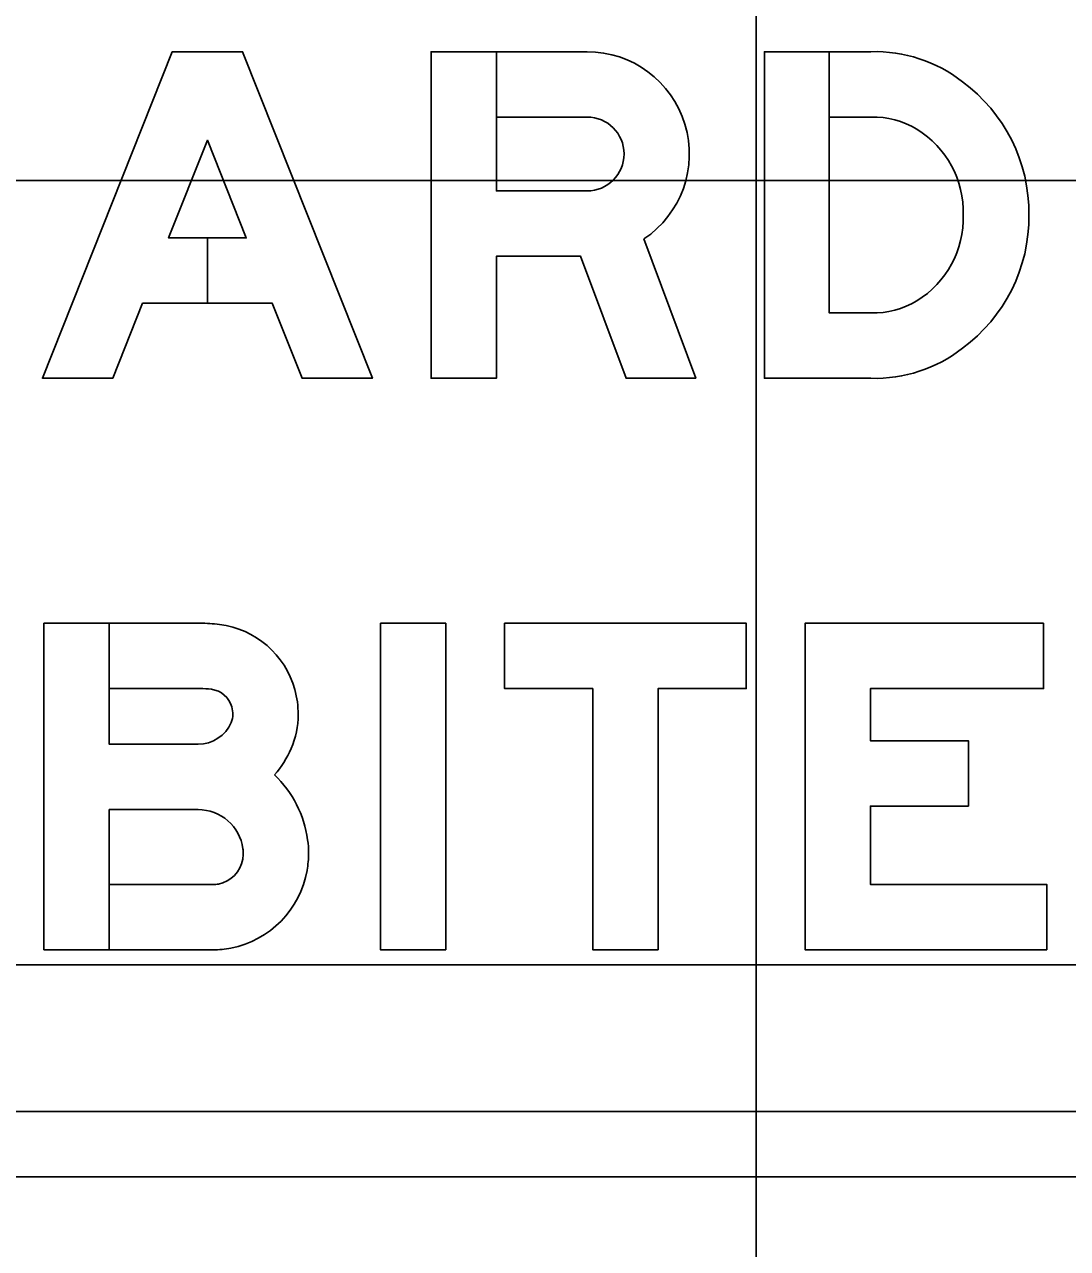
# Model space of a CAD drawing. Extents: x 1797809 to 2198143, y 249608 to 1237864.
# Drawn here: x 2195072.995 to 2195075.653, y 1237182.383 to 1237185.504 of the extents above; entities that cross this region are included whole.
import ezdxf

# ---------------------------------------------------------------- set-up
doc = ezdxf.new("R2010")
doc.units = 0
for name, color, linetype in [('GSBWFILL', 7, 'Continuous'), ('GSCOLORFILL', 7, 'Continuous'), ('GSOUTLINE', 7, 'Continuous'), ('GSSHT', 7, 'Continuous')]:
    doc.layers.add(name, color=color, linetype=linetype)

msp = doc.modelspace()

# ---------------------------------------------------------------- linework, layer by layer
at = {"layer": 'GSBWFILL'}
msp.add_line((2195075.1525, 1237184.7683), (2195075.046, 1237184.7683), dxfattribs=at)
for points in [[(2195073.4614, 1237184.9597), (2195073.4614, 1237184.7932), (2195073.2962, 1237184.7932), (2195073.2201, 1237184.6018), (2195073.041, 1237184.6018), (2195073.3718, 1237185.4343), (2195073.551, 1237185.4343), (2195073.8818, 1237184.6018), (2195073.7026, 1237184.6018), (2195073.6265, 1237184.7932), (2195073.4614, 1237184.7932), (2195073.4614, 1237184.9597), (2195073.5604, 1237184.9597), (2195073.4614, 1237185.2088), (2195073.3624, 1237184.9597)], [(2195073.9024, 1237183.9774), (2195074.0689, 1237183.9774), (2195074.0689, 1237183.1449), (2195073.9024, 1237183.1449)], [(2195074.61, 1237183.1449), (2195074.4435, 1237183.1449), (2195074.4435, 1237183.8109), (2195074.2188, 1237183.8109), (2195074.2188, 1237183.9774), (2195074.8348, 1237183.9774), (2195074.8348, 1237183.8109), (2195074.61, 1237183.8109)], [(2195075.5924, 1237183.9774), (2195075.5924, 1237183.8109), (2195075.1512, 1237183.8109), (2195075.1512, 1237183.6777), (2195075.4009, 1237183.6777), (2195075.4009, 1237183.5112), (2195075.1512, 1237183.5112), (2195075.1512, 1237183.3114), (2195075.6007, 1237183.3114), (2195075.6007, 1237183.1449), (2195074.9847, 1237183.1449), (2195074.9847, 1237183.9774)]]:
    msp.add_lwpolyline(points, close=True, dxfattribs=at)
for points in [[(2195074.5739, 1237184.9569), (2195074.706, 1237184.6018), (2195074.5283, 1237184.6018), (2195074.4126, 1237184.9129), (2195074.1981, 1237184.9129), (2195074.1981, 1237184.6018), (2195074.0316, 1237184.6018), (2195074.0316, 1237185.4343), (2195074.1981, 1237185.4343), (2195074.1981, 1237185.0794)], [(2195074.4289, 1237185.2678), (2195074.1982, 1237185.2678), (2195074.1982, 1237185.4343), (2195074.4289, 1237185.4343)], [(2195075.046, 1237184.7683), (2195075.046, 1237185.4343), (2195074.8808, 1237185.4343), (2195074.8808, 1237184.6018), (2195075.1525, 1237184.6018)], [(2195075.1525, 1237185.4343), (2195075.046, 1237185.4343), (2195075.046, 1237185.2678), (2195075.1525, 1237185.2678)], [(2195074.1981, 1237185.0794), (2195074.4289, 1237185.0794)], [(2195073.4375, 1237183.5024), (2195073.2114, 1237183.5024), (2195073.2114, 1237183.1449), (2195073.0449, 1237183.1449), (2195073.0449, 1237183.9774), (2195073.2114, 1237183.9774), (2195073.2114, 1237183.6689), (2195073.4375, 1237183.6689)], [(2195073.4426, 1237183.8109), (2195073.2114, 1237183.8109), (2195073.2114, 1237183.9774), (2195073.4426, 1237183.9774)], [(2195073.4759, 1237183.1449), (2195073.2114, 1237183.1449), (2195073.2114, 1237183.3114), (2195073.4759, 1237183.3114)]]:
    msp.add_lwpolyline(points, dxfattribs=at)
for radius, start in [(0.2607, 303.7836), (0.0942, 270)]:
    msp.add_arc((2195074.4289, 1237185.1736), radius, start, 90, dxfattribs=at)
for centre, major_axis, ratio, start_param, end_param in [((2195075.1635, 1237185.0701), (0, 0.3644), 0.992009, 5.621793, 6.313477), ((2195075.1439, 1237185.0222), (0, 0.4145), 0.992009, 4.702399, 5.655315), ((2195075.1565, 1237185.0425), (0, 0.2253), 0.992009, 5.75224, 6.301036), ((2195075.1411, 1237185.0245), (0, 0.2487), 0.992009, 4.686283, 5.735161), ((2195075.1411, 1237185.0115), (0, 0.2487), 0.992009, 3.689617, 4.738495), ((2195075.1439, 1237185.0139), (0, 0.4145), 0.992009, 3.769463, 4.722379), ((2195075.1565, 1237184.9935), (0, 0.2253), 0.992009, 3.123742, 3.672538), ((2195075.1635, 1237184.966), (0, 0.3644), 0.992009, 3.111301, 3.802985), ((2195073.4426, 1237183.5769), (0, 0.4005), 0.999998, 6.158944, 6.283185), ((2195073.4639, 1237183.7476), (0, 0.2284), 0.999998, 4.980924, 6.158944), ((2195073.4426, 1237183.5769), (0, 0.234), 0.999998, 6.158944, 6.283185), ((2195073.4639, 1237183.7476), (0, 0.0619), 0.999998, 4.980924, 6.158944), ((2195073.4521, 1237183.7444), (0, 0.2407), 0.999998, 4.712389, 4.980924), ((2195073.4521, 1237183.7444), (0, 0.0742), 0.999998, 4.712389, 4.980924), ((2195073.4375, 1237183.7612), (0, 0.0923), 0.999998, 3.141593, 4.302517), ((2195073.4763, 1237183.7444), (0, 0.05), 0.999998, 4.302517, 4.712389), ((2195073.4763, 1237183.7444), (0, 0.2165), 0.999998, 4.302517, 4.712389), ((2195073.4375, 1237183.7612), (0, 0.2588), 0.999998, 3.993826, 4.302517), ((2195073.4375, 1237183.3869), (0, 0.282), 0.999998, 4.848927, 5.520752), ((2195073.4375, 1237183.3869), (0, 0.1155), 0.999998, 4.848927, 6.283185), ((2195073.4683, 1237183.3912), (0, 0.2509), 0.999998, 4.712389, 4.848927), ((2195073.4653, 1237183.3912), (0, 0.0874), 0.999998, 4.539563, 4.712389), ((2195073.4683, 1237183.3912), (0, 0.0844), 0.999998, 4.712389, 4.848927), ((2195073.4653, 1237183.3912), (0, 0.2539), 0.999998, 4.539563, 4.712389), ((2195073.4742, 1237183.3896), (0, 0.0784), 0.999998, 3.334454, 4.539563), ((2195073.4742, 1237183.3896), (0, 0.2449), 0.999998, 3.334454, 4.539563), ((2195073.4759, 1237183.3811), (0, 0.0698), 0.999998, 3.141593, 3.334454), ((2195073.4759, 1237183.3811), (0, 0.2363), 0.999998, 3.141593, 3.334454)]:
    msp.add_ellipse(centre, major_axis=major_axis, ratio=ratio, start_param=start_param, end_param=end_param, dxfattribs=at)
at = {"layer": 'GSCOLORFILL'}
for p, q in [((2195075.1525, 1237184.7683), (2195075.046, 1237184.7683)), ((2195084.3608, 1237182.7328), (2195068.878, 1237182.7328)), ((2195068.878, 1237182.5663), (2195084.3608, 1237182.5663))]:
    msp.add_line(p, q, dxfattribs=at)
for points in [[(2195073.4614, 1237184.9597), (2195073.4614, 1237184.7932), (2195073.2962, 1237184.7932), (2195073.2201, 1237184.6018), (2195073.041, 1237184.6018), (2195073.3718, 1237185.4343), (2195073.551, 1237185.4343), (2195073.8818, 1237184.6018), (2195073.7026, 1237184.6018), (2195073.6265, 1237184.7932), (2195073.4614, 1237184.7932), (2195073.4614, 1237184.9597), (2195073.5604, 1237184.9597), (2195073.4614, 1237185.2088), (2195073.3624, 1237184.9597)], [(2195073.9024, 1237183.9774), (2195074.0689, 1237183.9774), (2195074.0689, 1237183.1449), (2195073.9024, 1237183.1449)], [(2195074.61, 1237183.1449), (2195074.4435, 1237183.1449), (2195074.4435, 1237183.8109), (2195074.2188, 1237183.8109), (2195074.2188, 1237183.9774), (2195074.8348, 1237183.9774), (2195074.8348, 1237183.8109), (2195074.61, 1237183.8109)], [(2195075.5924, 1237183.9774), (2195075.5924, 1237183.8109), (2195075.1512, 1237183.8109), (2195075.1512, 1237183.6777), (2195075.4009, 1237183.6777), (2195075.4009, 1237183.5112), (2195075.1512, 1237183.5112), (2195075.1512, 1237183.3114), (2195075.6007, 1237183.3114), (2195075.6007, 1237183.1449), (2195074.9847, 1237183.1449), (2195074.9847, 1237183.9774)]]:
    msp.add_lwpolyline(points, close=True, dxfattribs=at)
for points in [[(2195074.5739, 1237184.9569), (2195074.706, 1237184.6018), (2195074.5283, 1237184.6018), (2195074.4126, 1237184.9129), (2195074.1981, 1237184.9129), (2195074.1981, 1237184.6018), (2195074.0316, 1237184.6018), (2195074.0316, 1237185.4343), (2195074.1981, 1237185.4343), (2195074.1981, 1237185.0794)], [(2195074.4289, 1237185.2678), (2195074.1982, 1237185.2678), (2195074.1982, 1237185.4343), (2195074.4289, 1237185.4343)], [(2195075.046, 1237184.7683), (2195075.046, 1237185.4343), (2195074.8808, 1237185.4343), (2195074.8808, 1237184.6018), (2195075.1525, 1237184.6018)], [(2195075.1525, 1237185.4343), (2195075.046, 1237185.4343), (2195075.046, 1237185.2678), (2195075.1525, 1237185.2678)], [(2195074.1981, 1237185.0794), (2195074.4289, 1237185.0794)], [(2195073.4375, 1237183.5024), (2195073.2114, 1237183.5024), (2195073.2114, 1237183.1449), (2195073.0449, 1237183.1449), (2195073.0449, 1237183.9774), (2195073.2114, 1237183.9774), (2195073.2114, 1237183.6689), (2195073.4375, 1237183.6689)], [(2195073.4426, 1237183.8109), (2195073.2114, 1237183.8109), (2195073.2114, 1237183.9774), (2195073.4426, 1237183.9774)], [(2195073.4759, 1237183.1449), (2195073.2114, 1237183.1449), (2195073.2114, 1237183.3114), (2195073.4759, 1237183.3114)]]:
    msp.add_lwpolyline(points, dxfattribs=at)
for radius, start in [(0.2607, 303.7836), (0.0942, 270)]:
    msp.add_arc((2195074.4289, 1237185.1736), radius, start, 90, dxfattribs=at)
for centre, major_axis, ratio, start_param, end_param in [((2195075.1635, 1237185.0701), (0, 0.3644), 0.992009, 5.621793, 6.313477), ((2195075.1439, 1237185.0222), (0, 0.4145), 0.992009, 4.702399, 5.655315), ((2195075.1565, 1237185.0425), (0, 0.2253), 0.992009, 5.75224, 6.301036), ((2195075.1411, 1237185.0245), (0, 0.2487), 0.992009, 4.686283, 5.735161), ((2195075.1411, 1237185.0115), (0, 0.2487), 0.992009, 3.689617, 4.738495), ((2195075.1439, 1237185.0139), (0, 0.4145), 0.992009, 3.769463, 4.722379), ((2195075.1565, 1237184.9935), (0, 0.2253), 0.992009, 3.123742, 3.672538), ((2195075.1635, 1237184.966), (0, 0.3644), 0.992009, 3.111301, 3.802985), ((2195073.4426, 1237183.5769), (0, 0.4005), 0.999998, 6.158944, 6.283185), ((2195073.4639, 1237183.7476), (0, 0.2284), 0.999998, 4.980924, 6.158944), ((2195073.4426, 1237183.5769), (0, 0.234), 0.999998, 6.158944, 6.283185), ((2195073.4639, 1237183.7476), (0, 0.0619), 0.999998, 4.980924, 6.158944), ((2195073.4521, 1237183.7444), (0, 0.2407), 0.999998, 4.712389, 4.980924), ((2195073.4521, 1237183.7444), (0, 0.0742), 0.999998, 4.712389, 4.980924), ((2195073.4375, 1237183.7612), (0, 0.0923), 0.999998, 3.141593, 4.302517), ((2195073.4763, 1237183.7444), (0, 0.05), 0.999998, 4.302517, 4.712389), ((2195073.4763, 1237183.7444), (0, 0.2165), 0.999998, 4.302517, 4.712389), ((2195073.4375, 1237183.7612), (0, 0.2588), 0.999998, 3.993826, 4.302517), ((2195073.4375, 1237183.3869), (0, 0.282), 0.999998, 4.848927, 5.520752), ((2195073.4375, 1237183.3869), (0, 0.1155), 0.999998, 4.848927, 6.283185), ((2195073.4683, 1237183.3912), (0, 0.2509), 0.999998, 4.712389, 4.848927), ((2195073.4653, 1237183.3912), (0, 0.0874), 0.999998, 4.539563, 4.712389), ((2195073.4683, 1237183.3912), (0, 0.0844), 0.999998, 4.712389, 4.848927), ((2195073.4653, 1237183.3912), (0, 0.2539), 0.999998, 4.539563, 4.712389), ((2195073.4742, 1237183.3896), (0, 0.0784), 0.999998, 3.334454, 4.539563), ((2195073.4742, 1237183.3896), (0, 0.2449), 0.999998, 3.334454, 4.539563), ((2195073.4759, 1237183.3811), (0, 0.0698), 0.999998, 3.141593, 3.334454), ((2195073.4759, 1237183.3811), (0, 0.2363), 0.999998, 3.141593, 3.334454)]:
    msp.add_ellipse(centre, major_axis=major_axis, ratio=ratio, start_param=start_param, end_param=end_param, dxfattribs=at)
at = {"layer": 'GSOUTLINE'}
for p, q in [((2195075.1525, 1237184.7683), (2195075.1525, 1237184.7683)), ((2195075.1525, 1237184.6018), (2195075.1525, 1237184.6018))]:
    msp.add_line(p, q, dxfattribs=at)
for points in [[(2195073.6265, 1237184.7932), (2195073.2962, 1237184.7932), (2195073.2201, 1237184.6018), (2195073.041, 1237184.6018), (2195073.3718, 1237185.4343), (2195073.551, 1237185.4343), (2195073.8818, 1237184.6018), (2195073.7026, 1237184.6018)], [(2195073.3624, 1237184.9597), (2195073.5604, 1237184.9597), (2195073.4614, 1237185.2088)], [(2195073.9024, 1237183.9774), (2195074.0689, 1237183.9774), (2195074.0689, 1237183.1449), (2195073.9024, 1237183.1449)], [(2195074.61, 1237183.1449), (2195074.4435, 1237183.1449), (2195074.4435, 1237183.8109), (2195074.2188, 1237183.8109), (2195074.2188, 1237183.9774), (2195074.8348, 1237183.9774), (2195074.8348, 1237183.8109), (2195074.61, 1237183.8109)], [(2195075.5924, 1237183.9774), (2195075.5924, 1237183.8109), (2195075.1512, 1237183.8109), (2195075.1512, 1237183.6777), (2195075.4009, 1237183.6777), (2195075.4009, 1237183.5112), (2195075.1512, 1237183.5112), (2195075.1512, 1237183.3114), (2195075.6007, 1237183.3114), (2195075.6007, 1237183.1449), (2195074.9847, 1237183.1449), (2195074.9847, 1237183.9774)]]:
    msp.add_lwpolyline(points, close=True, dxfattribs=at)
for points in [[(2195074.5739, 1237184.9569), (2195074.706, 1237184.6018), (2195074.5283, 1237184.6018), (2195074.4126, 1237184.9129), (2195074.1981, 1237184.9129), (2195074.1981, 1237184.6018), (2195074.0316, 1237184.6018), (2195074.0316, 1237185.4343), (2195074.4289, 1237185.4343)], [(2195075.1525, 1237185.4343), (2195074.8808, 1237185.4343), (2195074.8808, 1237184.6018), (2195075.1525, 1237184.6018)], [(2195074.4289, 1237185.0794), (2195074.1981, 1237185.0794), (2195074.1981, 1237185.2678), (2195074.4289, 1237185.2678)], [(2195075.1525, 1237185.2678), (2195075.046, 1237185.2678), (2195075.046, 1237184.7683), (2195075.1525, 1237184.7683)], [(2195073.4759, 1237183.1449), (2195073.0449, 1237183.1449), (2195073.0449, 1237183.9774), (2195073.4426, 1237183.9774)], [(2195073.4426, 1237183.8109), (2195073.2114, 1237183.8109), (2195073.2114, 1237183.6689), (2195073.4375, 1237183.6689)], [(2195073.4375, 1237183.5024), (2195073.2114, 1237183.5024), (2195073.2114, 1237183.3114)], [(2195073.2114, 1237183.3114), (2195073.4759, 1237183.3114)]]:
    msp.add_lwpolyline(points, dxfattribs=at)
for radius, start in [(0.2607, 303.7836), (0.0942, 270)]:
    msp.add_arc((2195074.4289, 1237185.1736), radius, start, 90, dxfattribs=at)
for centre, major_axis, ratio, start_param, end_param in [((2195075.1635, 1237185.0701), (0, 0.3644), 0.992009, 5.621793, 6.313477), ((2195075.1439, 1237185.0222), (0, 0.4145), 0.992009, 4.702399, 5.655315), ((2195075.1565, 1237185.0425), (0, 0.2253), 0.992009, 5.75224, 6.301036), ((2195075.1411, 1237185.0245), (0, 0.2487), 0.992009, 4.686283, 5.735161), ((2195075.1411, 1237185.0115), (0, 0.2487), 0.992009, 3.689617, 4.738495), ((2195075.1439, 1237185.0139), (0, 0.4145), 0.992009, 3.769463, 4.722379), ((2195075.1565, 1237184.9935), (0, 0.2253), 0.992009, 3.123742, 3.672538), ((2195075.1635, 1237184.966), (0, 0.3644), 0.992009, 3.111301, 3.802985), ((2195073.4426, 1237183.5769), (0, 0.4005), 0.999998, 6.158944, 6.283185), ((2195073.4639, 1237183.7476), (0, 0.2284), 0.999998, 4.980924, 6.158944), ((2195073.4426, 1237183.5769), (0, 0.234), 0.999998, 6.158944, 6.283185), ((2195073.4639, 1237183.7476), (0, 0.0619), 0.999998, 4.980924, 6.158944), ((2195073.4521, 1237183.7444), (0, 0.2407), 0.999998, 4.712389, 4.980924), ((2195073.4521, 1237183.7444), (0, 0.0742), 0.999998, 4.712389, 4.980924), ((2195073.4375, 1237183.7612), (0, 0.0923), 0.999998, 3.141593, 4.302517), ((2195073.4763, 1237183.7444), (0, 0.05), 0.999998, 4.302517, 4.712389), ((2195073.4763, 1237183.7444), (0, 0.2165), 0.999998, 4.302517, 4.712389), ((2195073.4375, 1237183.7612), (0, 0.2588), 0.999998, 3.993826, 4.302517), ((2195073.4375, 1237183.3869), (0, 0.282), 0.999998, 4.848927, 5.520752), ((2195073.4375, 1237183.3869), (0, 0.1155), 0.999998, 4.848927, 6.283185), ((2195073.4683, 1237183.3912), (0, 0.2509), 0.999998, 4.712389, 4.848927), ((2195073.4653, 1237183.3912), (0, 0.0874), 0.999998, 4.539563, 4.712389), ((2195073.4683, 1237183.3912), (0, 0.0844), 0.999998, 4.712389, 4.848927), ((2195073.4653, 1237183.3912), (0, 0.2539), 0.999998, 4.539563, 4.712389), ((2195073.4742, 1237183.3896), (0, 0.0784), 0.999998, 3.334454, 4.539563), ((2195073.4742, 1237183.3896), (0, 0.2449), 0.999998, 3.334454, 4.539563), ((2195073.4759, 1237183.3811), (0, 0.0698), 0.999998, 3.141593, 3.334454), ((2195073.4759, 1237183.3811), (0, 0.2363), 0.999998, 3.141593, 3.334454)]:
    msp.add_ellipse(centre, major_axis=major_axis, ratio=ratio, start_param=start_param, end_param=end_param, dxfattribs=at)
at = {"layer": 'GSSHT'}
for p, q in [((2195074.8603, 1237163.1062), (2195074.8603, 1237223.1062)), ((2195042.8603, 1237185.1062), (2195172.8603, 1237185.1062)), ((2195042.8603, 1237183.1062), (2195172.8603, 1237183.1062))]:
    msp.add_line(p, q, dxfattribs=at)

doc.saveas('drawing.dxf')
